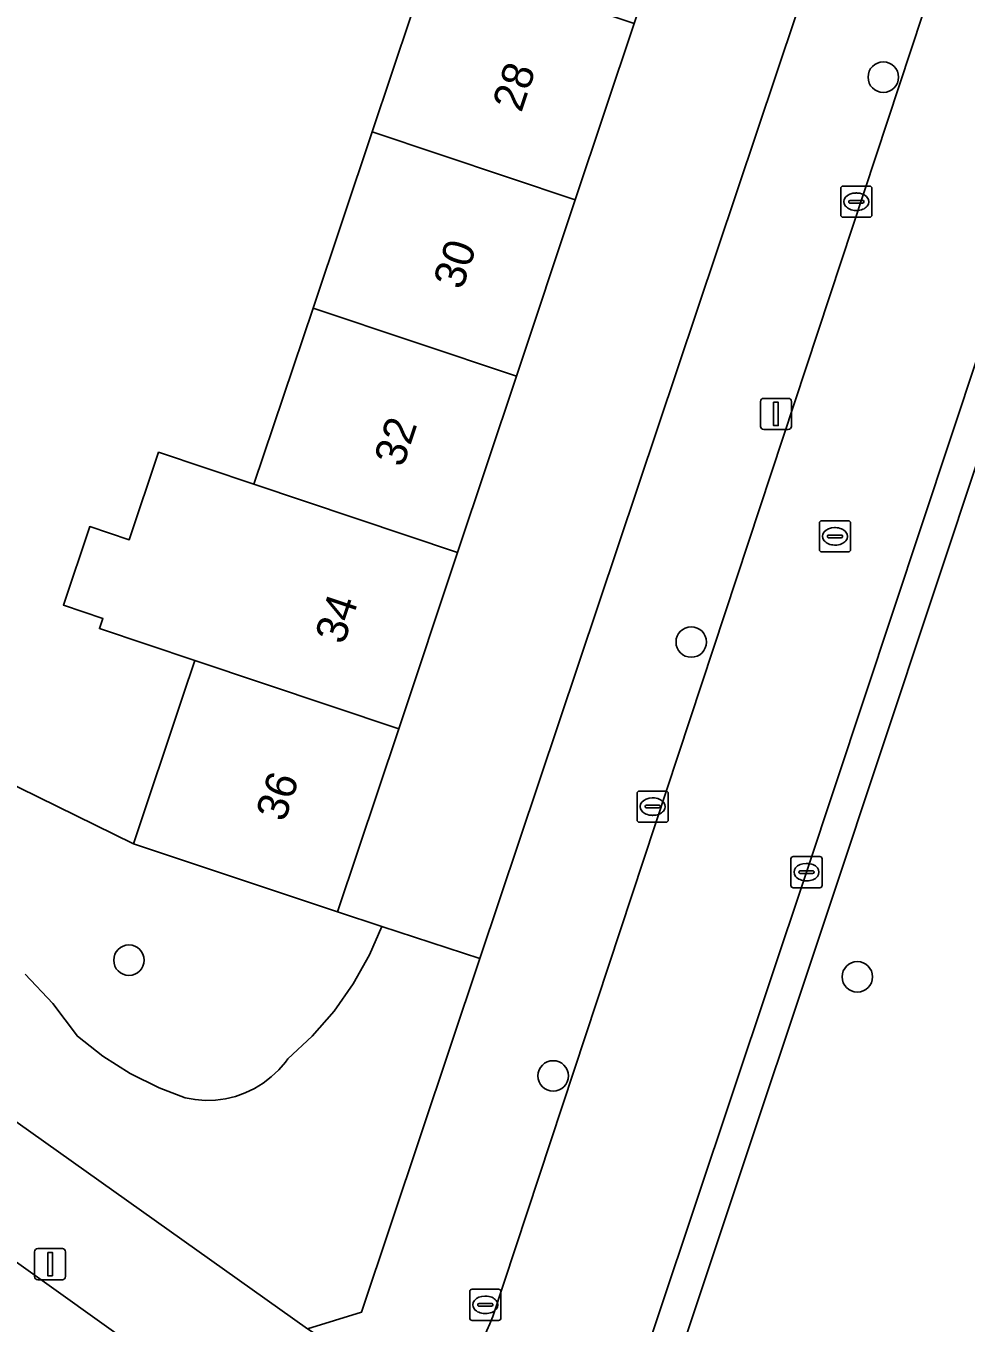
# Model space of a CAD drawing. Extents: x 162523 to 163266, y 381230 to 382050.
# Drawn here: x 163184.22 to 163214.4, y 381512.12 to 381553.76 of the extents above; entities that cross this region are included whole.
import ezdxf

# ---------------------------------------------------------------- set-up
doc = ezdxf.new("R2010")
doc.units = 0
for name, color, linetype in [('IMGEO_Berm_groen', 7, 'Continuous'), ('IMGEO_Boom', 7, 'Continuous'), ('IMGEO_Erf', 7, 'Continuous'), ('IMGEO_Groenvoorziening', 7, 'Continuous'), ('IMGEO_Hek', 7, 'Continuous'), ('IMGEO_Kolk', 7, 'Continuous'), ('IMGEO_Lichtmast', 7, 'Continuous'), ('IMGEO_Pand', 7, 'Continuous'), ('IMGEO_Pand_nummerreeks', 7, 'Continuous'), ('IMGEO_Rijbaan_lokaal_open', 7, 'Continuous'), ('IMGEO_Rioolput', 7, 'Continuous'), ('IMGEO_Voetpad_open', 7, 'Continuous')]:
    doc.layers.add(name, color=color, linetype=linetype)

msp = doc.modelspace()

# ---------------------------------------------------------------- linework, layer by layer
at = {"layer": 'IMGEO_Berm_groen'}
msp.add_lwpolyline([(163225.828, 381542.263), (163231.668, 381559.868), (163232.365, 381562.003), (163223.174, 381565.078), (163210.056, 381525.626), (163203.071, 381504.692), (163212.305, 381501.657), (163212.414, 381501.954), (163212.671, 381502.746), (163219.161, 381522.219)], close=True, dxfattribs=at)
at = {"layer": 'IMGEO_Boom'}
for centre in [(163211.739, 381552.113), (163205.574, 381533.98), (163187.525, 381523.767), (163210.906, 381523.231), (163201.142, 381520.052)]:
    msp.add_circle(centre, 0.489, dxfattribs=at)
at = {"layer": 'IMGEO_Erf'}
msp.add_lwpolyline([(163214.034, 381569.315), (163209.416, 381570.861), (163207.515, 381565.162), (163205.625, 381559.496), (163203.737, 381553.836), (163201.849, 381548.176), (163199.961, 381542.515), (163198.073, 381536.855), (163196.184, 381531.194), (163194.223, 381525.315), (163195.639, 381524.85), (163198.785, 381523.816)], close=True, dxfattribs=at)
msp.add_lwpolyline([(163177.253, 381532.615), (163187.669, 381527.504), (163189.259, 381532.245), (163189.642, 381533.387), (163186.578, 381534.414), (163186.687, 381534.739), (163185.419, 381535.164), (163186.265, 381537.688), (163187.533, 381537.263), (163188.475, 381540.073), (163191.539, 381539.046), (163193.436, 381544.703), (163195.333, 381550.361), (163197.229, 381556.018)], dxfattribs=at)
at = {"layer": 'IMGEO_Groenvoorziening'}
for points in [[(163184.19, 381523.319), (163185.077, 381522.373), (163185.87, 381521.326), (163186.684, 381520.682), (163187.56, 381520.127), (163188.49, 381519.667), (163189.325, 381519.35), (163189.648, 381519.291), (163189.975, 381519.265), (163190.304, 381519.274), (163190.629, 381519.318), (163190.949, 381519.395), (163191.258, 381519.505), (163191.554, 381519.647), (163191.834, 381519.819), (163192.094, 381520.019), (163192.332, 381520.246), (163192.545, 381520.496), (163192.621, 381520.599), (163193.405, 381521.326), (163194.109, 381522.131), (163194.724, 381523.005), (163195.245, 381523.939), (163195.639, 381524.85), (163194.223, 381525.315), (163187.669, 381527.504), (163177.253, 381532.615)], [(163172.819, 381526.456), (163193.256, 381511.932), (163194.991, 381512.469), (163198.785, 381523.816), (163195.639, 381524.85), (163195.245, 381523.939), (163194.724, 381523.005), (163194.109, 381522.131), (163193.405, 381521.326), (163192.621, 381520.599), (163192.545, 381520.496), (163192.332, 381520.246), (163192.094, 381520.019), (163191.834, 381519.819), (163191.554, 381519.647), (163191.258, 381519.505), (163190.949, 381519.395), (163190.629, 381519.318), (163190.304, 381519.274), (163189.975, 381519.265), (163189.648, 381519.291), (163189.325, 381519.35), (163188.49, 381519.667), (163187.56, 381520.127), (163186.684, 381520.682), (163185.87, 381521.326), (163185.077, 381522.373), (163184.19, 381523.319)]]:
    msp.add_lwpolyline(points, dxfattribs=at)
at = {"layer": 'IMGEO_Hek'}
msp.add_lwpolyline([(163176.846, 381532.17), (163177.253, 381532.615), (163187.669, 381527.504)], dxfattribs=at)
at = {"layer": 'IMGEO_Kolk'}
for p, q in [((163210.374, 381547.689), (163210.374, 381548.541)), ((163210.449, 381548.615), (163211.301, 381548.615)), ((163210.862, 381548.395), (163210.887, 381548.395)), ((163211.375, 381548.541), (163211.375, 381547.689)), ((163210.633, 381548.109), (163210.633, 381548.121)), ((163211.071, 381548.072), (163210.673, 381548.072)), ((163210.676, 381548.158), (163211.074, 381548.158)), ((163211.117, 381548.121), (163211.117, 381548.109)), ((163211.301, 381547.615), (163210.449, 381547.615)), ((163210.885, 381547.835), (163210.86, 381547.835)), ((163203.91, 381529.197), (163204.762, 381529.197)), ((163203.835, 381528.271), (163203.835, 381529.123)), ((163204.323, 381528.977), (163204.348, 381528.977)), ((163204.836, 381529.123), (163204.836, 381528.271)), ((163204.094, 381528.691), (163204.094, 381528.703)), ((163204.532, 381528.654), (163204.134, 381528.654)), ((163204.137, 381528.74), (163204.535, 381528.74)), ((163204.346, 381528.417), (163204.321, 381528.417)), ((163204.578, 381528.703), (163204.578, 381528.691)), ((163204.762, 381528.197), (163203.91, 381528.197)), ((163208.848, 381527.094), (163209.7, 381527.094)), ((163208.773, 381526.168), (163208.773, 381527.02)), ((163209.261, 381526.874), (163209.286, 381526.874)), ((163209.774, 381527.02), (163209.774, 381526.168)), ((163209.032, 381526.588), (163209.032, 381526.6)), ((163209.47, 381526.551), (163209.072, 381526.551)), ((163209.075, 381526.637), (163209.473, 381526.637)), ((163209.284, 381526.314), (163209.259, 381526.314)), ((163209.516, 381526.6), (163209.516, 381526.588)), ((163209.7, 381526.094), (163208.848, 381526.094)), ((163198.463, 381512.278), (163198.463, 381513.13)), ((163198.538, 381513.204), (163199.39, 381513.204)), ((163198.951, 381512.984), (163198.976, 381512.984)), ((163199.464, 381513.13), (163199.464, 381512.278)), ((163198.722, 381512.698), (163198.722, 381512.71)), ((163199.16, 381512.661), (163198.762, 381512.661)), ((163198.765, 381512.747), (163199.163, 381512.747)), ((163199.206, 381512.71), (163199.206, 381512.698)), ((163199.39, 381512.204), (163198.538, 381512.204)), ((163198.974, 381512.424), (163198.949, 381512.424))]:
    msp.add_line(p, q, dxfattribs=at)
for points in [[(163210.374, 381547.689), (163210.374, 381548.541)], [(163210.449, 381548.615), (163211.301, 381548.615)], [(163211.375, 381548.541), (163211.375, 381547.689)], [(163211.301, 381547.615), (163210.449, 381547.615)], [(163203.91, 381529.197), (163204.762, 381529.197)], [(163203.835, 381528.271), (163203.835, 381529.123)], [(163204.836, 381529.123), (163204.836, 381528.271)], [(163204.762, 381528.197), (163203.91, 381528.197)], [(163208.848, 381527.094), (163209.7, 381527.094)], [(163208.773, 381526.168), (163208.773, 381527.02)], [(163209.774, 381527.02), (163209.774, 381526.168)], [(163209.7, 381526.094), (163208.848, 381526.094)], [(163198.463, 381512.278), (163198.463, 381513.13)], [(163198.538, 381513.204), (163199.39, 381513.204)], [(163199.464, 381513.13), (163199.464, 381512.278)], [(163199.39, 381512.204), (163198.538, 381512.204)]]:
    msp.add_lwpolyline(points, dxfattribs=at)
for centre, radius, start, end in [((163210.451, 381548.539), 0.0765, 91.552, 178.448), ((163210.451, 381548.539), 0.0765, 91.552, 178.448), ((163211.299, 381548.539), 0.0765, 1.552, 88.448), ((163211.299, 381548.539), 0.0765, 1.552, 88.448), ((163210.673, 381548.118), 0.0403, 85.8775, 175.7526), ((163210.67, 381548.108), 0.0366, 178.938, 274.7102), ((163211.074, 381548.115), 0.043, 264.8664, 352.4533), ((163211.078, 381548.12), 0.0386, 1.7309, 96.639), ((163210.451, 381547.691), 0.0765, 181.552, 268.448), ((163210.451, 381547.691), 0.0765, 181.552, 268.448), ((163211.299, 381547.691), 0.0765, 271.552, 358.448), ((163211.299, 381547.691), 0.0765, 271.552, 358.448), ((163203.912, 381529.121), 0.0765, 91.552, 178.448), ((163203.912, 381529.121), 0.0765, 91.552, 178.448), ((163204.76, 381529.121), 0.0765, 1.552, 88.448), ((163204.76, 381529.121), 0.0765, 1.552, 88.448), ((163204.134, 381528.7), 0.0403, 85.8775, 175.7526), ((163204.131, 381528.69), 0.0366, 178.938, 274.7102), ((163204.535, 381528.697), 0.043, 264.8664, 352.4533), ((163204.539, 381528.702), 0.0386, 1.7309, 96.639), ((163203.912, 381528.273), 0.0765, 181.552, 268.448), ((163203.912, 381528.273), 0.0765, 181.552, 268.448), ((163204.76, 381528.273), 0.0765, 271.552, 358.448), ((163204.76, 381528.273), 0.0765, 271.552, 358.448), ((163208.85, 381527.018), 0.0765, 91.552, 178.448), ((163208.85, 381527.018), 0.0765, 91.552, 178.448), ((163209.698, 381527.018), 0.0765, 1.552, 88.448), ((163209.698, 381527.018), 0.0765, 1.552, 88.448), ((163209.072, 381526.597), 0.0403, 85.8775, 175.7526), ((163209.069, 381526.587), 0.0366, 178.938, 274.7102), ((163209.473, 381526.594), 0.043, 264.8664, 352.4533), ((163209.477, 381526.599), 0.0386, 1.7309, 96.639), ((163208.85, 381526.17), 0.0765, 181.552, 268.448), ((163208.85, 381526.17), 0.0765, 181.552, 268.448), ((163209.698, 381526.17), 0.0765, 271.552, 358.448), ((163209.698, 381526.17), 0.0765, 271.552, 358.448), ((163198.54, 381513.128), 0.0765, 91.552, 178.448), ((163198.54, 381513.128), 0.0765, 91.552, 178.448), ((163199.388, 381513.128), 0.0765, 1.552, 88.448), ((163199.388, 381513.128), 0.0765, 1.552, 88.448), ((163198.762, 381512.707), 0.0403, 85.8775, 175.7526), ((163198.759, 381512.697), 0.0366, 178.938, 274.7102), ((163199.163, 381512.704), 0.043, 264.8664, 352.4533), ((163199.167, 381512.709), 0.0386, 1.7309, 96.639), ((163198.54, 381512.28), 0.0765, 181.552, 268.448), ((163198.54, 381512.28), 0.0765, 181.552, 268.448), ((163199.388, 381512.28), 0.0765, 271.552, 358.448), ((163199.388, 381512.28), 0.0765, 271.552, 358.448)]:
    msp.add_arc(centre, radius, start, end, dxfattribs=at)
for centre, major_axis, ratio, start_param, end_param in [((163210.861, 381548.115), (-0.387, 0.002), 0.722429, 4.712389, 7.853982), ((163210.886, 381548.115), (-0.39, 0.002), 0.717154, 1.570796, 4.712389), ((163204.322, 381528.697), (-0.387, 0.002), 0.722429, 4.712389, 7.853982), ((163204.347, 381528.697), (-0.39, 0.002), 0.717154, 1.570796, 4.712389), ((163209.26, 381526.594), (-0.387, 0.002), 0.722429, 4.712389, 7.853982), ((163209.285, 381526.594), (-0.39, 0.002), 0.717154, 1.570796, 4.712389), ((163198.95, 381512.704), (-0.387, 0.002), 0.722429, 4.712389, 7.853982), ((163198.975, 381512.704), (-0.39, 0.002), 0.717154, 1.570796, 4.712389)]:
    msp.add_ellipse(centre, major_axis=major_axis, ratio=ratio, start_param=start_param, end_param=end_param, dxfattribs=at)
at = {"layer": 'IMGEO_Lichtmast'}
for p, q in [((163207.799, 381540.902), (163207.799, 381541.702)), ((163207.799, 381541.702), (163207.799, 381540.902)), ((163207.899, 381541.802), (163208.689, 381541.802)), ((163208.689, 381541.802), (163207.899, 381541.802)), ((163208.789, 381541.702), (163208.789, 381540.902)), ((163208.789, 381540.902), (163208.789, 381541.702)), ((163208.689, 381540.802), (163207.899, 381540.802)), ((163207.899, 381540.802), (163208.689, 381540.802)), ((163184.498, 381513.61), (163184.498, 381514.41)), ((163184.498, 381514.41), (163184.498, 381513.61)), ((163184.598, 381514.51), (163185.388, 381514.51)), ((163185.388, 381514.51), (163184.598, 381514.51)), ((163185.488, 381514.41), (163185.488, 381513.61)), ((163185.488, 381513.61), (163185.488, 381514.41)), ((163185.388, 381513.51), (163184.598, 381513.51)), ((163184.598, 381513.51), (163185.388, 381513.51))]:
    msp.add_line(p, q, dxfattribs=at)
for points in [[(163208.219, 381541.677), (163208.369, 381541.677), (163208.369, 381540.927), (163208.219, 381540.927), (163208.219, 381541.677)], [(163184.918, 381514.385), (163185.068, 381514.385), (163185.068, 381513.635), (163184.918, 381513.635), (163184.918, 381514.385)]]:
    msp.add_lwpolyline(points, dxfattribs=at)
for centre, start, end in [((163207.899, 381541.702), 90, 180), ((163207.899, 381541.702), 90, 180), ((163208.689, 381541.702), 0, 90), ((163208.689, 381541.702), 360, 90), ((163207.899, 381540.902), 180, 270), ((163207.899, 381540.902), 180, 270), ((163208.689, 381540.902), 270, 0), ((163208.689, 381540.902), 270, 0), ((163184.598, 381514.41), 90, 180), ((163184.598, 381514.41), 90, 180), ((163185.388, 381514.41), 0, 90), ((163185.388, 381514.41), 360, 90), ((163184.598, 381513.61), 180, 270), ((163184.598, 381513.61), 180, 270), ((163185.388, 381513.61), 270, 0), ((163185.388, 381513.61), 270, 0)]:
    msp.add_arc(centre, 0.1, start, end, dxfattribs=at)
at = {"layer": 'IMGEO_Pand'}
for points in [[(163201.849, 381548.176), (163203.737, 381553.836), (163197.229, 381556.018), (163195.333, 381550.361)], [(163201.849, 381548.176), (163195.333, 381550.361), (163193.436, 381544.703), (163199.961, 381542.515)], [(163191.539, 381539.046), (163198.073, 381536.855), (163199.961, 381542.515), (163193.436, 381544.703)], [(163198.073, 381536.855), (163191.539, 381539.046), (163188.475, 381540.073), (163187.533, 381537.263), (163186.265, 381537.688), (163185.419, 381535.164), (163186.687, 381534.739), (163186.578, 381534.414), (163189.642, 381533.387), (163196.184, 381531.194)], [(163196.184, 381531.194), (163189.642, 381533.387), (163189.259, 381532.245), (163187.669, 381527.504), (163194.223, 381525.315)]]:
    msp.add_lwpolyline(points, close=True, dxfattribs=at)
at = {"layer": 'IMGEO_Rijbaan_lokaal_open'}
for points in [[(163239.465, 381633.208), (163239.289, 381632.743), (163235.731, 381622.012), (163230.538, 381606.464), (163220.627, 381577.214), (163218.97, 381572.196), (163199.194, 381512.302)], [(163202.16, 381505.309), (163209.269, 381526.595), (163215.744, 381546.093), (163221.906, 381564.615), (163222.115, 381565.284), (163227.041, 381580.166)], [(163189.839, 381509.84), (163171.48, 381522.956), (163170.968, 381523.319), (163168.056, 381525.381), (163165.069, 381527.497), (163161.104, 381521.814), (163168.241, 381516.724), (163177.201, 381510.323), (163177.291, 381510.259), (163177.38, 381510.194), (163191.754, 381499.836)]]:
    msp.add_lwpolyline(points, dxfattribs=at)
msp.add_arc((163193.626, 381514.421), 5.957, 304.2279, 339.168, dxfattribs=at)
at = {"layer": 'IMGEO_Rioolput'}
for p, q in [((163209.689, 381536.946), (163209.689, 381537.798)), ((163209.764, 381537.872), (163210.616, 381537.872)), ((163210.177, 381537.652), (163210.202, 381537.652)), ((163210.69, 381537.798), (163210.69, 381536.946)), ((163209.948, 381537.366), (163209.948, 381537.378)), ((163210.386, 381537.329), (163209.988, 381537.329)), ((163209.991, 381537.415), (163210.389, 381537.415)), ((163210.2, 381537.092), (163210.175, 381537.092)), ((163210.432, 381537.378), (163210.432, 381537.366)), ((163210.616, 381536.872), (163209.764, 381536.872))]:
    msp.add_line(p, q, dxfattribs=at)
for points in [[(163209.689, 381536.946), (163209.689, 381537.798)], [(163209.764, 381537.872), (163210.616, 381537.872)], [(163210.69, 381537.798), (163210.69, 381536.946)], [(163210.616, 381536.872), (163209.764, 381536.872)]]:
    msp.add_lwpolyline(points, dxfattribs=at)
for centre, radius, start, end in [((163209.766, 381537.796), 0.0765, 91.552, 178.448), ((163209.766, 381537.796), 0.0765, 91.552, 178.448), ((163210.614, 381537.796), 0.0765, 1.552, 88.448), ((163210.614, 381537.796), 0.0765, 1.552, 88.448), ((163209.988, 381537.375), 0.0403, 85.8775, 175.7526), ((163209.985, 381537.365), 0.0366, 178.938, 274.7102), ((163210.389, 381537.372), 0.043, 264.8664, 352.4533), ((163210.393, 381537.377), 0.0386, 1.7309, 96.639), ((163209.766, 381536.948), 0.0765, 181.552, 268.448), ((163209.766, 381536.948), 0.0765, 181.552, 268.448), ((163210.614, 381536.948), 0.0765, 271.552, 358.448), ((163210.614, 381536.948), 0.0765, 271.552, 358.448)]:
    msp.add_arc(centre, radius, start, end, dxfattribs=at)
for centre, major_axis, ratio, start_param, end_param in [((163210.176, 381537.372), (-0.387, 0.002), 0.722429, 4.712389, 7.853982), ((163210.201, 381537.372), (-0.39, 0.002), 0.717154, 1.570796, 4.712389)]:
    msp.add_ellipse(centre, major_axis=major_axis, ratio=ratio, start_param=start_param, end_param=end_param, dxfattribs=at)
at = {"layer": 'IMGEO_Voetpad_open'}
for points in [[(163095.51, 381584.197), (163094.926, 381584.429), (163092.321, 381581.371), (163099.218, 381575.497), (163096.843, 381572.929), (163099.859, 381570.401), (163102.308, 381573.031), (163106.141, 381569.765), (163107.001, 381569.195), (163104.5, 381566.53), (163108.563, 381564.251), (163110.69, 381566.372), (163113.13, 381564.653), (163133.128, 381550.366), (163161.145, 381530.339), (163165.069, 381527.497), (163168.056, 381525.381), (163170.968, 381523.319), (163171.48, 381522.956), (163189.839, 381509.84)], [(163218.97, 381572.196), (163218.472, 381572.364), (163219.313, 381574.869), (163214.938, 381576.194), (163214.293, 381574.618), (163214.034, 381569.315), (163198.785, 381523.816), (163194.991, 381512.469), (163193.256, 381511.932), (163196.977, 381509.495)], [(163199.194, 381512.302), (163218.97, 381572.196)], [(163222.115, 381565.284), (163221.906, 381564.615), (163215.744, 381546.093), (163209.269, 381526.595), (163202.16, 381505.309)], [(163212.305, 381501.657), (163203.071, 381504.692), (163210.056, 381525.626), (163223.174, 381565.078), (163232.365, 381562.003)], [(163196.977, 381509.495), (163193.256, 381511.932), (163172.819, 381526.456), (163172.228, 381526.892), (163168.986, 381529.236), (163167.813, 381530.384), (163166.185, 381531.546), (163159.564, 381536.265), (163156.308, 381538.587), (163149.841, 381543.196), (163146.584, 381545.518)]]:
    msp.add_lwpolyline(points, dxfattribs=at)
msp.add_arc((163193.626, 381514.421), 5.957, 304.2279, 339.168, dxfattribs=at)

# ---------------------------------------------------------------- texts
at = {"layer": 'IMGEO_Pand_nummerreeks'}
for s, rotation, p in [('28', 71.5526, (163200.118, 381550.951)), ('30', 71.5526, (163198.219, 381545.258)), ('32', 71.5526, (163196.318, 381539.559)), ('34', 71.551, (163194.42, 381533.869)), ('36', 71.5526, (163192.521, 381528.175))]:
    msp.add_text(s, height=1, rotation=rotation, dxfattribs=at).set_placement(p)

doc.saveas('drawing.dxf')
